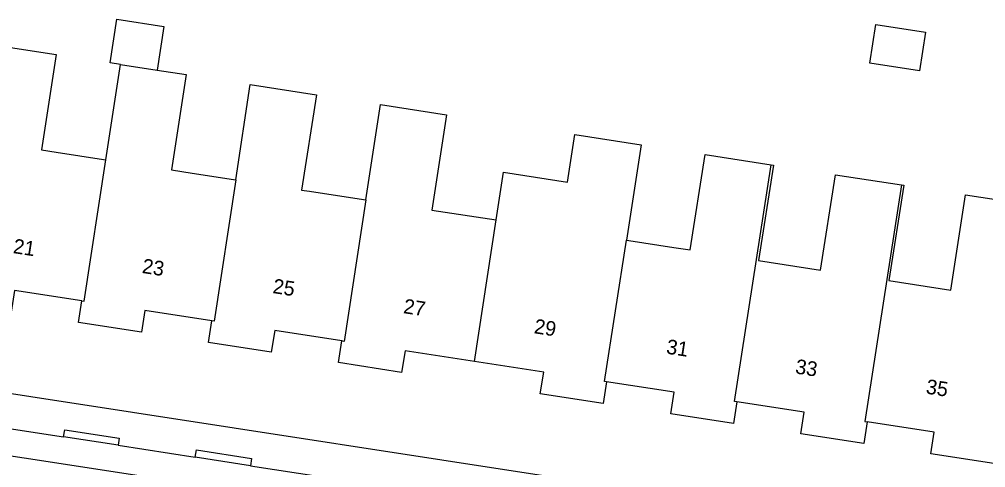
# Model space of a CAD drawing. Extents: x 161486 to 162249, y 379484 to 380829.
# Drawn here: x 161831.1 to 161897.2, y 380646.8 to 380677.5 of the extents above; entities that cross this region are included whole.
import ezdxf

# ---------------------------------------------------------------- set-up
doc = ezdxf.new("R2010")
doc.units = 0
for name, color, linetype in [('IMGEO_Pand', 7, 'Continuous'), ('IMGEO_Pand_nummerreeks', 7, 'Continuous'), ('IMGEO_Rijbaan_lokaal_open', 7, 'Continuous'), ('IMGEO_Voetpad_open', 7, 'Continuous')]:
    doc.layers.add(name, color=color, linetype=linetype)

msp = doc.modelspace()

# ---------------------------------------------------------------- linework, layer by layer
at = {"layer": 'IMGEO_Pand'}
for points in [[(161838.05, 380674.407), (161837.36, 380674.514), (161837.821, 380677.492), (161841.026, 380676.997), (161840.565, 380674.018)], [(161889.704, 380677.146), (161893.087, 380676.624), (161892.678, 380673.971), (161889.294, 380674.493), (161889.704, 380677.146)], [(161835.406, 380658.234), (161830.823, 380658.939), (161830.595, 380657.458), (161826.303, 380658.114), (161827.065, 380663.056), (161829.029, 380675.799), (161833.671, 380675.082), (161832.665, 380668.563), (161833.655, 380668.41), (161836.892, 380667.911), (161837.05, 380667.887)], [(161837.05, 380667.887), (161838.05, 380674.407)], [(161838.05, 380674.407), (161840.565, 380674.018)], [(161840.565, 380674.018), (161842.56, 380673.71), (161841.554, 380667.192), (161842.951, 380666.976), (161845.782, 380666.539), (161845.94, 380666.515)], [(161845.94, 380666.515), (161846.935, 380673.035), (161851.45, 380672.339), (161850.444, 380665.82), (161850.981, 380665.737), (161854.671, 380665.168), (161854.829, 380665.144)], [(161854.829, 380665.144), (161855.825, 380671.663), (161860.339, 380670.967), (161859.333, 380664.448), (161863.73, 380663.77)], [(161863.73, 380663.77), (161864.235, 380667.037), (161868.618, 380666.36), (161869.12, 380669.612), (161873.664, 380668.911), (161872.647, 380662.393)], [(161835.406, 380658.234), (161835.566, 380658.209), (161837.05, 380667.887)], [(161872.647, 380662.393), (161872.805, 380662.369), (161875.876, 380661.895), (161877.013, 380661.72), (161878.019, 380668.239), (161882.534, 380667.542)], [(161880.192, 380651.339), (161880.035, 380651.363), (161882.534, 380667.542)], [(161882.534, 380667.542), (161882.691, 380667.518), (161881.685, 380660.999), (161885.922, 380660.345), (161886.928, 380666.864), (161891.444, 380666.167)], [(161845.94, 380666.515), (161844.463, 380656.84), (161844.304, 380656.864)], [(161891.444, 380666.167), (161888.943, 380649.992), (161889.099, 380649.968)], [(161891.444, 380666.167), (161891.6, 380666.143), (161890.594, 380659.624), (161894.821, 380658.972), (161895.827, 380665.491), (161900.47, 380664.775), (161898.511, 380652.062), (161897.75, 380647.12), (161893.463, 380647.779), (161893.692, 380649.261), (161889.099, 380649.968)], [(161854.829, 380665.144), (161853.351, 380655.471), (161853.192, 380655.496)], [(161862.255, 380654.1), (161863.73, 380663.77)], [(161871.294, 380652.709), (161871.14, 380652.733), (161872.647, 380662.393)], [(161844.304, 380656.864), (161839.721, 380657.57), (161839.493, 380656.088), (161835.178, 380656.753), (161835.406, 380658.234)], [(161853.192, 380655.496), (161848.6, 380656.203), (161848.371, 380654.721), (161844.076, 380655.383), (161844.304, 380656.864)], [(161862.255, 380654.1), (161857.517, 380654.83), (161857.28, 380653.35), (161852.964, 380654.014), (161853.192, 380655.496)], [(161871.294, 380652.709), (161871.066, 380651.228), (161866.76, 380651.89), (161866.998, 380653.37), (161862.255, 380654.1)], [(161880.192, 380651.339), (161879.964, 380649.858), (161875.678, 380650.518), (161875.906, 380651.999), (161871.294, 380652.709)], [(161889.099, 380649.968), (161888.871, 380648.486), (161884.566, 380649.149), (161884.794, 380650.631), (161880.192, 380651.339)]]:
    msp.add_lwpolyline(points, dxfattribs=at)
at = {"layer": 'IMGEO_Rijbaan_lokaal_open'}
msp.add_lwpolyline([(161921.635, 380633.64), (161896.119, 380637.555), (161799.277, 380652.426)], dxfattribs=at)
at = {"layer": 'IMGEO_Voetpad_open'}
for points in [[(161925.546, 380637.356), (161924.835, 380637.387), (161916.207, 380638.698), (161908.673, 380639.841), (161797.167, 380657.035)], [(161828.937, 380649.734), (161834.174, 380648.934)], [(161834.174, 380648.934), (161834.25, 380649.428), (161837.97, 380648.854), (161837.894, 380648.36)], [(161837.894, 380648.36), (161834.174, 380648.934)], [(161837.894, 380648.36), (161843.17, 380647.547)], [(161843.17, 380647.547), (161843.246, 380648.041), (161847.023, 380647.458), (161846.947, 380646.964)], [(161846.947, 380646.964), (161843.17, 380647.547)], [(161846.947, 380646.964), (161851.871, 380646.205)]]:
    msp.add_lwpolyline(points, dxfattribs=at)

# ---------------------------------------------------------------- texts
at = {"layer": 'IMGEO_Pand_nummerreeks'}
for s, rotation, p in [('21', 351.25093, (161830.676, 380661.512)), ('23', 351.25093, (161839.494, 380660.154)), ('25', 351.25093, (161848.425, 380658.779)), ('27', 351.25093, (161857.356, 380657.405)), ('29', 351.25093, (161866.287, 380656.03)), ('31', 351.25093, (161875.329, 380654.638)), ('33', 351.24903, (161884.148, 380653.28)), ('35', 351.24903, (161893.079, 380651.905))]:
    msp.add_text(s, height=1, rotation=rotation, dxfattribs=at).set_placement(p)

doc.saveas('drawing.dxf')
